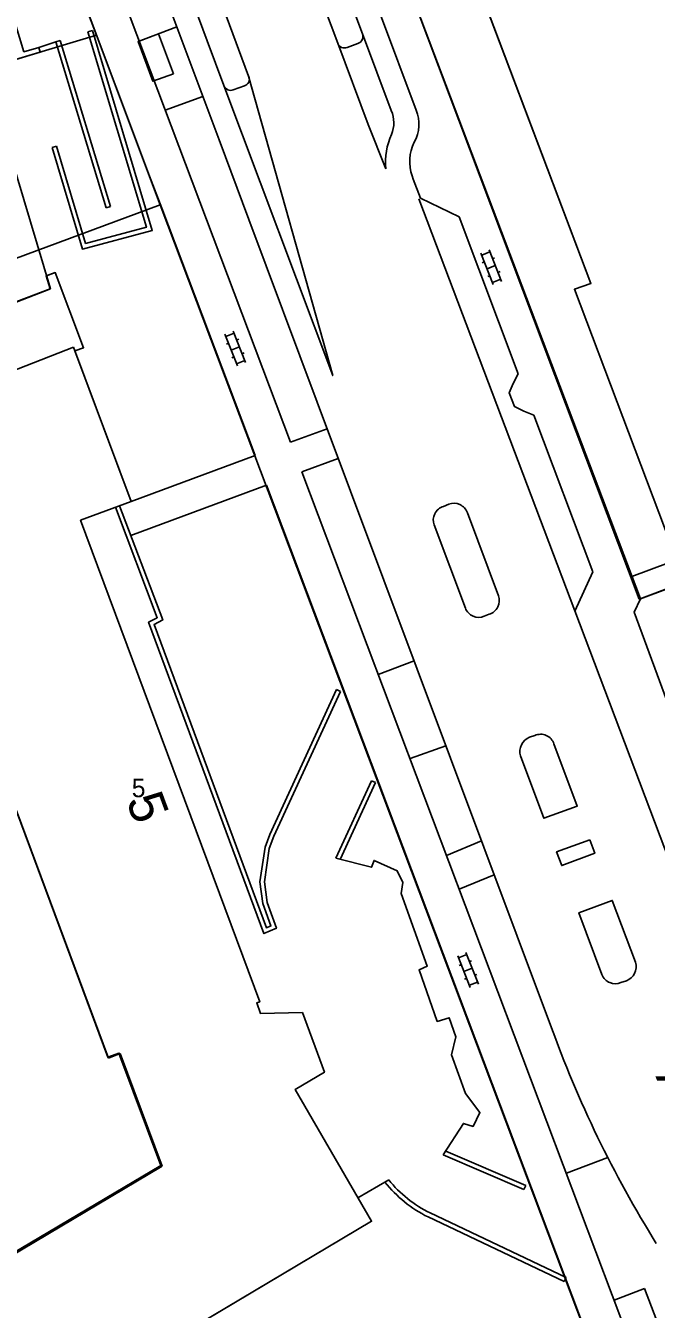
# Model space of a CAD drawing. Extents: x 148816 to 151297, y 399515 to 402500.
# Drawn here: x 150020.7 to 150063.5, y 400114.1 to 400201.1 of the extents above; entities that cross this region are included whole.
import ezdxf

# ---------------------------------------------------------------- set-up
doc = ezdxf.new("R2010")
doc.units = 0
for name, color, linetype in [('B01 Hoofdgebouw  [D] Norm', 7, 'Continuous'), ('B01 Hoofdgebouw  [T] Norm', 7, 'Continuous'), ('B01 hoofgebouw', 7, 'Continuous'), ('G01 perceelsgrens', 7, 'Continuous'), ('Q19 Overig lijnvormig object  [D] Gem', 7, 'Continuous'), ('S02 Open verharding  Norm', 7, 'Continuous'), ('T01 Muur  [D] Gem', 7, 'Continuous'), ('T01 Muur  [T] Gem', 7, 'Continuous'), ('T04 Haag heg  [D] Gem', 7, 'Continuous'), ('V00 Kant verharding algemeen  [T] Norm', 7, 'Continuous'), ('V00 Kant verharding algemeen secundair  [T] Gem', 7, 'Continuous'), ('Z02 huisnummer', 7, 'Continuous'), ('Z02 Huisnummer  [Tekst] Norm', 7, 'Continuous'), ('Z06 straatnaam', 7, 'Continuous')]:
    doc.layers.add(name, color=color, linetype=linetype)

msp = doc.modelspace()

# ---------------------------------------------------------------- linework, layer by layer
at = {"layer": 'B01 Hoofdgebouw  [D] Norm'}
for p, q in [((150014.144, 400163.772), (150026.294, 400131.102)), ((150026.294, 400131.102), (150027.102, 400131.403)), ((150027.102, 400131.403), (150029.94, 400123.771)), ((150029.94, 400123.771), (150012.22, 400113.24))]:
    msp.add_line(p, q, dxfattribs=at)
at = {"layer": 'B01 Hoofdgebouw  [T] Norm'}
for p, q in [((150046.4, 400217.03), (150059.02, 400183.66)), ((150024.908, 400200.717), (150025.215, 400200.809)), ((150023.032, 400200.138), (150022.726, 400200.046)), ((150022.777, 400192.975), (150022.47, 400192.883)), ((150026.141, 400188.777), (150026.447, 400188.869)), ((150059.02, 400183.66), (150057.9, 400183.26)), ((150057.9, 400183.26), (150064.47, 400165.89)), ((150023.932, 400179.33), (150027.83, 400168.86)), ((150027.83, 400168.86), (150024.41, 400167.59)), ((150024.41, 400167.59), (150036.56, 400134.92)), ((150036.56, 400134.92), (150036.36, 400134.85)), ((150036.36, 400134.85), (150036.61, 400134.13)), ((150036.61, 400134.13), (150039.45, 400134.19)), ((150039.45, 400134.19), (150040.95, 400130.14)), ((150040.95, 400130.14), (150038.96, 400128.96)), ((150038.96, 400128.96), (150044.14, 400120.03)), ((150044.14, 400120.03), (150017.57, 400104.24))]:
    msp.add_line(p, q, dxfattribs=at)
for points in [[(150007.603, 400233.891), (150009.256, 400228.218), (150010.697, 400228.384), (150011.308, 400223.071), (150010.814, 400222.943), (150011.83, 400219.594), (150013.285, 400219.788), (150013.905, 400214.452), (150013.409, 400214.335), (150014.419, 400210.984), (150015.87, 400211.165), (150016.623, 400204.802), (150018.702, 400205.441), (150020.566, 400199.371), (150021.567, 400199.67), (150021.672, 400199.344), (150017.884, 400198.217)], [(150017.884, 400198.217), (150022.363, 400183.289), (150015.368, 400180.564), (150016.914, 400176.596), (150023.932, 400179.33)]]:
    msp.add_lwpolyline(points, dxfattribs=at)
at = {"layer": 'B01 hoofgebouw'}
for points in [[(150042.26, 400260.16), (150068.79, 400265.71), (150067.05, 400274.11), (150040.05, 400268.49), (150040.92, 400264.33), (150032.98, 400262.67), (150041.08, 400223.79), (150041.73, 400223.94), (150044.56, 400216.39), (150046.401, 400217.03), (150059.02, 400183.66), (150057.9, 400183.26), (150064.47, 400165.89), (150072.52, 400168.93), (150069.32, 400177.35), (150080.82, 400181.68), (150061.51, 400232.77), (150053.45, 400229.71), (150054.05, 400228.21), (150049.16, 400227.22), (150042.26, 400260.16)], [(150015.02, 400108.54), (150017.57, 400104.24), (150044.14, 400120.03), (150038.96, 400128.96), (150040.95, 400130.14), (150039.45, 400134.19), (150036.61, 400134.13), (150036.36, 400134.85), (150036.56, 400134.92), (150024.41, 400167.59), (150027.83, 400168.86), (150024.027, 400179.074), (150024.611, 400179.295), (150022.689, 400184.388), (150022.072, 400184.166), (150022.336, 400183.282), (150015.418, 400180.659), (150015.3, 400180.98), (150002.08, 400176.1), (150001.584, 400177.416), (150000, 400176.832)], [(150029.849, 400123.821), (150027.009, 400131.445), (150026.264, 400131.167), (150014.196, 400163.563), (150007.728, 400161.153), (150009.099, 400157.472), (150002.445, 400154.993), (150001.091, 400158.628), (150000, 400158.222)], [(150015.02, 400108.54), (150012.173, 400113.34), (150029.849, 400123.821)]]:
    msp.add_lwpolyline(points, dxfattribs=at)
at = {"layer": 'G01 perceelsgrens'}
for points in [[(150025.479, 400200.486), (150023.14, 400206.7), (150020.96, 400212.8), (150018.96, 400218.81), (150016.67, 400226.38), (150014.74, 400233.26), (150013.16, 400239.66), (150011.53, 400246.7), (150010.04, 400253.89), (150008.72, 400261.1), (150007.87, 400267.36), (150007.66, 400268.6), (150007.548, 400269.371)], [(150045.78, 400206.1), (150062.3, 400162.24), (150075.15, 400167.08), (150104.81, 400195.66)], [(150025.479, 400200.486), (150020.666, 400199.045), (150014.89, 400197.316), (150015.578, 400195.016), (150000, 400190.316)], [(150029.804, 400188.997), (150025.479, 400200.486)], [(150000, 400177.929), (150029.804, 400188.997)], [(150062.289, 400105.701), (150060.53, 400107.52), (150029.804, 400188.997)]]:
    msp.add_lwpolyline(points, dxfattribs=at)
at = {"layer": 'Q19 Overig lijnvormig object  [D] Gem'}
msp.add_lwpolyline([(150030.7, 400197.882), (150029.697, 400200.587), (150028.306, 400200.071), (150029.309, 400197.366)], close=True, dxfattribs=at)
at = {"layer": 'S02 Open verharding  Norm'}
for p, q in [((150051.557, 400185.716), (150052.397, 400183.575)), ((150051.612, 400185.576), (150052.17, 400185.795)), ((150052.115, 400185.935), (150052.955, 400183.794)), ((150051.794, 400185.111), (150051.655, 400185.056)), ((150052.535, 400184.865), (150051.977, 400184.645)), ((150052.492, 400185.385), (150052.353, 400185.33)), ((150052.159, 400184.18), (150052.02, 400184.125)), ((150052.342, 400183.715), (150052.9, 400183.934)), ((150052.857, 400184.454), (150052.718, 400184.399)), ((150034.758, 400180.423), (150035.598, 400178.282)), ((150034.2, 400180.204), (150035.04, 400178.063)), ((150034.255, 400180.064), (150034.813, 400180.283)), ((150034.437, 400179.599), (150034.298, 400179.544)), ((150035.135, 400179.873), (150034.996, 400179.818)), ((150035.178, 400179.353), (150034.62, 400179.133)), ((150034.802, 400178.668), (150034.663, 400178.613)), ((150035.5, 400178.942), (150035.361, 400178.887)), ((150034.985, 400178.203), (150035.543, 400178.422)), ((150049.99, 400138.042), (150050.83, 400135.901)), ((150050.045, 400137.902), (150050.603, 400138.121)), ((150050.548, 400138.261), (150051.388, 400136.12)), ((150050.925, 400137.711), (150050.786, 400137.656)), ((150050.227, 400137.437), (150050.088, 400137.382)), ((150050.968, 400137.191), (150050.41, 400136.971)), ((150050.592, 400136.506), (150050.453, 400136.451)), ((150050.775, 400136.041), (150051.333, 400136.26)), ((150051.29, 400136.78), (150051.151, 400136.725))]:
    msp.add_line(p, q, dxfattribs=at)
at = {"layer": 'T01 Muur  [D] Gem'}
for p, q in [((150041.755, 400156.098), (150042.028, 400155.973)), ((150044.14, 400149.914), (150041.721, 400144.654)), ((150044.14, 400149.914), (150044.412, 400149.788)), ((150044.412, 400149.788), (150042.017, 400144.58)), ((150054.596, 400122.461), (150049.171, 400124.785)), ((150054.478, 400122.186), (150049.008, 400124.529)), ((150043.213, 400121.629), (150045.306, 400122.843)), ((150054.596, 400122.461), (150054.478, 400122.186)), ((150057.216, 400115.935), (150047.979, 400120.322)), ((150057.345, 400116.206), (150048.108, 400120.593)), ((150057.345, 400116.206), (150057.216, 400115.935))]:
    msp.add_line(p, q, dxfattribs=at)
for points in [[(150026.771, 400168.467), (150029.603, 400160.975), (150029.021, 400160.669), (150036.84, 400139.547), (150037.695, 400139.906), (150037.072, 400141.666), (150036.873, 400143.064), (150037.209, 400145.325), (150037.521, 400146.148), (150042.028, 400155.973)], [(150027.053, 400168.571), (150029.977, 400160.833), (150029.394, 400160.526), (150037.013, 400139.945), (150037.318, 400140.073), (150036.779, 400141.594), (150036.57, 400143.065), (150036.917, 400145.401), (150037.244, 400146.264), (150041.755, 400156.098)], [(150041.721, 400144.654), (150044.136, 400144.053), (150044.312, 400144.51), (150045.89, 400143.804), (150046.273, 400143.019), (150046.149, 400142.257), (150047.92, 400137.34), (150047.362, 400137.084), (150048.594, 400133.587), (150049.406, 400133.843), (150049.868, 400132.55), (150049.567, 400131.331), (150050.517, 400128.695), (150051.487, 400127.404), (150051.033, 400126.464), (150050.372, 400126.665), (150049.008, 400124.529)]]:
    msp.add_lwpolyline(points, dxfattribs=at)
for radius, start in [(8.741, 218.64017), (8.441, 218.94554)]:
    msp.add_arc((150051.871, 400128.149), radius, start, 243.52568, dxfattribs=at)
at = {"layer": 'T01 Muur  [T] Gem'}
for p, q in [((150022.726, 400200.046), (150026.141, 400188.777)), ((150023.032, 400200.138), (150026.447, 400188.869))]:
    msp.add_line(p, q, dxfattribs=at)
for points in [[(150025.215, 400200.809), (150029.272, 400187.241), (150024.533, 400185.983), (150022.47, 400192.883)], [(150024.908, 400200.717), (150028.871, 400187.466), (150024.751, 400186.372), (150022.777, 400192.975)], [(150022.091, 400184.172), (150022.689, 400184.388), (150024.611, 400179.295), (150024.021, 400179.072)]]:
    msp.add_lwpolyline(points, dxfattribs=at)
at = {"layer": 'T04 Haag heg  [D] Gem'}
msp.add_line((150021.567, 400199.67), (150022.726, 400200.046), dxfattribs=at)
at = {"layer": 'V00 Kant verharding algemeen  [T] Norm'}
for p, q in [((150044.1, 400210.58), (150062.375, 400162.262)), ((150029.083, 400190.931), (150023.147, 400206.73)), ((150025.799, 400206.927), (150038.646, 400172.876)), ((150030.944, 400201.052), (150028.376, 400200.097)), ((150032.703, 400196.342), (150030.145, 400195.407)), ((150029.083, 400190.931), (150029.923, 400188.767)), ((150050.076, 400188.165), (150047.465, 400189.429)), ((150029.923, 400188.767), (150036.25, 400171.986)), ((150054.077, 400177.512), (150050.076, 400188.165)), ((150056.277, 400133.345), (150040.454, 400175.611)), ((150059.145, 400164.096), (150055.145, 400174.719)), ((150041.132, 400173.799), (150038.646, 400172.876)), ((150027.83, 400168.86), (150036.25, 400171.986)), ((150041.886, 400171.787), (150039.405, 400170.865)), ((150062.78, 400108.91), (150039.405, 400170.865)), ((150027.812, 400166.562), (150037.007, 400169.975)), ((150060.55, 400107.53), (150037.007, 400169.975)), ((150049.373, 400168.672), (150049.023, 400168.524)), ((150052.744, 400162.462), (150050.642, 400168.099)), ((150048.394, 400167.267), (150050.505, 400161.633)), ((150057.929, 400161.419), (150059.145, 400164.096)), ((150051.782, 400161.08), (150052.124, 400161.209)), ((150057.921, 400161.439), (150065.045, 400142.598)), ((150044.589, 400157.125), (150047.03, 400158.044)), ((150055.217, 400152.983), (150054.865, 400152.867)), ((150049.183, 400152.295), (150046.751, 400151.42)), ((150051.601, 400145.836), (150049.222, 400144.846)), ((150052.464, 400143.531), (150050.087, 400142.552)), ((150061.424, 400136.352), (150061.055, 400136.233)), ((150060.607, 400114.671), (150062.666, 400115.468))]:
    msp.add_line(p, q, dxfattribs=at)
for points in [[(150047.163, 400195.416), (150037.488, 400221.295)], [(150040.454, 400175.611), (150035.825, 400187.996), (150033.806, 400193.388), (150027.304, 400210.797), (150026.385, 400213.665), (150024.38, 400220.404)], [(150036.391, 400214.45), (150037.187, 400212.333), (150041.844, 400199.943)], [(150043.527, 400200.577), (150039.578, 400211.107), (150038.093, 400215.084)], [(150035.807, 400197.71), (150030.793, 400211.239)], [(150029.098, 400210.611), (150032.991, 400200.109), (150034.132, 400197.081)], [(150042.486, 400199.669), (150043.216, 400199.938)], [(150034.767, 400196.78), (150035.514, 400197.059)], [(150047.465, 400189.429), (150046.973, 400190.72), (150046.889, 400190.944)], [(150055.145, 400174.719), (150054.465, 400174.984), (150053.839, 400175.303), (150053.47, 400176.236), (150053.755, 400176.876), (150054.077, 400177.512)], [(150061.79, 400163.778), (150074.598, 400168.534), (150073.997, 400170.159), (150072.319, 400169.458)], [(150075.166, 400167.032), (150062.375, 400162.262), (150061.945, 400161.356), (150077.347, 400119.612)], [(150054.252, 400151.603), (150055.838, 400147.377), (150058.09, 400148.199), (150056.515, 400152.41)], [(150058.937, 400145.915), (150056.691, 400145.088), (150057.039, 400144.156), (150059.276, 400144.995), (150058.937, 400145.915)], [(150062.036, 400137.601), (150060.469, 400141.801), (150058.209, 400140.966), (150059.771, 400136.767)], [(150060.167, 400124.354), (150057.354, 400123.291)], [(150062.666, 400115.468), (150064.437, 400110.787), (150066.696, 400111.694)]]:
    msp.add_lwpolyline(points, dxfattribs=at)
for centre, radius, start, end in [((150043.075, 400200.402), 0.485, 286.92057, 21.17525), ((150042.298, 400200.117), 0.486, 200.96998, 292.80528), ((150034.595, 400197.237), 0.488, 198.60413, 290.60255), ((150035.384, 400197.509), 0.469, 286.16587, 25.37132), ((150044.85, 400194.459), 2.503, 330.79216, 22.48416), ((150049.715, 400191.915), 2.988, 153.75204, 198.95835), ((150049.283, 400167.608), 0.952, 105.85416, 200.97928), ((150049.726, 400167.763), 0.976, 20.16778, 111.23037), ((150051.826, 400162.136), 0.974, 287.7952, 19.55124), ((150051.404, 400161.958), 0.956, 199.85698, 293.31333), ((150055.217, 400151.916), 1.014, 110.28578, 197.97038), ((150055.615, 400152.128), 0.943, 17.41378, 114.94825), ((150061.1, 400137.285), 0.987, 289.12558, 18.66545), ((150060.662, 400137.098), 0.95, 200.40265, 294.43368), ((150129.494, 400159.685), 77.811, 199.78606, 211.93071)]:
    msp.add_arc(centre, radius, start, end, dxfattribs=at)
at = {"layer": 'V00 Kant verharding algemeen secundair  [T] Gem'}
msp.add_line((150047.354, 400189.387), (150057.921, 400161.439), dxfattribs=at)
for points in [[(150045.478, 400195.376), (150043.527, 400200.577)], [(150041.844, 400199.943), (150043.902, 400194.436), (150045.116, 400191.432)], [(150034.132, 400197.081), (150041.51, 400177.402), (150035.807, 400197.71)]]:
    msp.add_lwpolyline(points, dxfattribs=at)
for centre, radius, start, end in [((150043.621, 400194.546), 2.033, 337.25028, 24.09695), ((150049.672, 400191.881), 4.578, 155.77669, 185.63407)]:
    msp.add_arc(centre, radius, start, end, dxfattribs=at)

# ---------------------------------------------------------------- texts
at = {"layer": 'Z02 huisnummer'}
msp.add_text('5', height=2.5, rotation=290.3749, dxfattribs=at).set_placement((150027.478, 400148.58))
at = {"layer": 'Z02 Huisnummer  [Tekst] Norm'}
msp.add_text('5', height=1.25, dxfattribs=at).set_placement((150027.88, 400148.8))
at = {"layer": 'Z06 straatnaam'}
msp.add_text('ANNASTRAAT', height=2.5, rotation=291.09921, dxfattribs=at).set_placement((150063.394, 400129.869))

doc.saveas('drawing.dxf')
